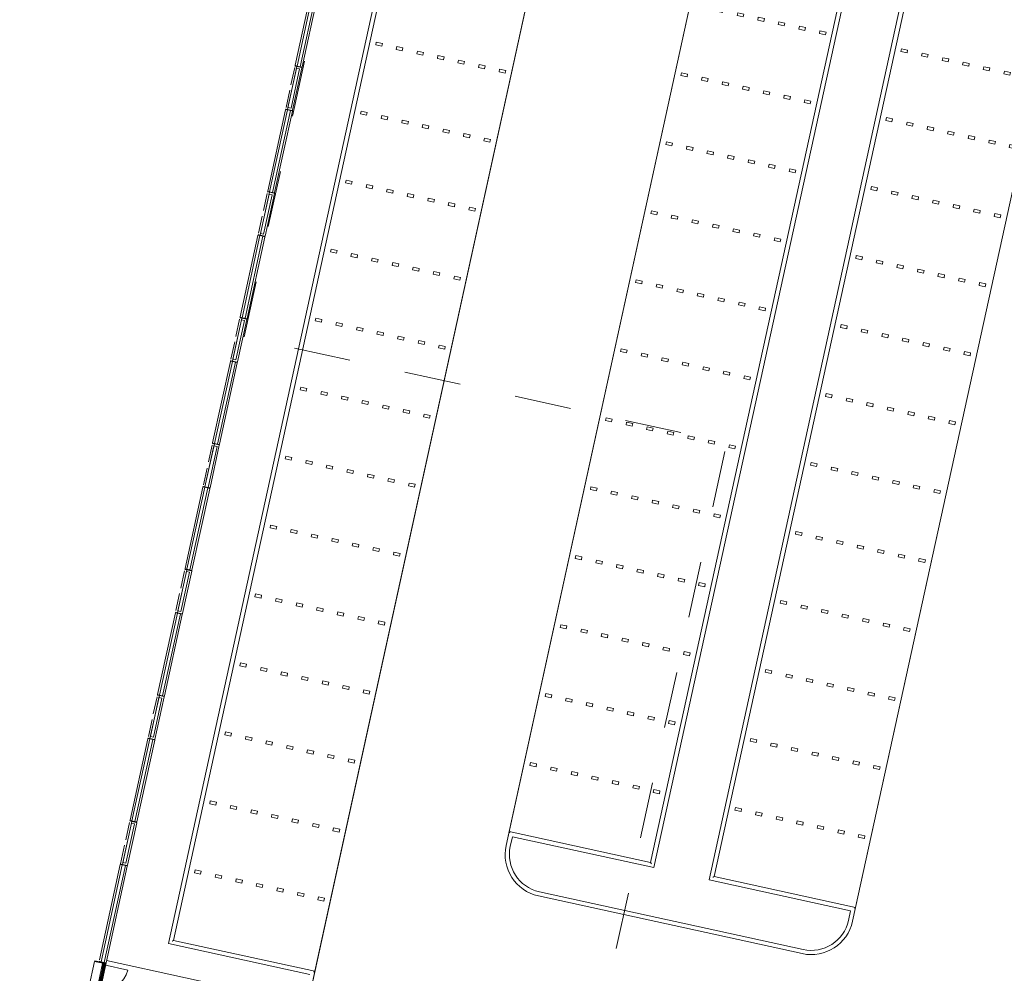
# Model space of a CAD drawing. Header units: metres. Extents: x 233012 to 233264, y 553571 to 554014.
# Tile 294 of 313: x 233201 to 233235, y 553866 to 553900. Entities that reach past the tile are written whole.
import ezdxf

# ---------------------------------------------------------------- set-up
doc = ezdxf.new("R2010")
doc.units = ezdxf.units.M
doc.linetypes.add('Dash', pattern=[0.00635, 0.003175, -0.003175])
doc.linetypes.add('NLCS-HIDDEN', pattern=[4, 2, -2])
for name, color, linetype, lineweight in [('A-N---NPP', 251, 'NLCS-HIDDEN', 9), ('A-NL$1A_detailuitwerking', 252, 'Continuous', 5), ('A-NL$1B_3D-modellen_algemeen', 252, 'Continuous', 5), ('A-NL$1B_3D-modellen_algemeen-drsn', 252, 'Continuous', 5), ('A-NL23_vloeraanzicht', 252, 'Continuous', 5), ('A-NL30_deursparing', 252, 'Continuous', 5), ('A-NL30_wandopeningen', 252, 'Continuous', 5), ('A-NL90_terrein', 252, 'Continuous', 5), ('A-NL94_parkeren', 252, 'Continuous', 5)]:
    doc.layers.add(name, color=color, linetype=linetype, lineweight=lineweight)

# ---------------------------------------------------------------- blocks, each defined once
blk = doc.blocks.new('NLRS_90_SI_LB_troittoirband 13-15_Struyk Verwo_mie - trottoirband_Struyk Verwo-871937-01_Situatie')
at = {"layer": 'A-NL90_terrein'}
for p, q in [((263.662, -94.949), (247.629, -168.215)), ((263.84, -94.834), (247.744, -168.393)), ((249.697, -168.821), (265.794, -95.262)), ((249.876, -168.707), (265.909, -95.44)), ((241.315, -121.894), (230.552, -171.081)), ((230.731, -170.966), (241.43, -122.073)), ((242.511, -167.607), (242.618, -167.118)), ((242.631, -167.139), (242.618, -167.118)), ((242.618, -167.118), (247.629, -168.215)), ((242.732, -167.297), (242.657, -167.639)), ((247.744, -168.393), (242.732, -167.297)), ((247.642, -168.236), (247.629, -168.215)), ((249.855, -168.72), (249.876, -168.707)), ((254.888, -169.803), (249.876, -168.707)), ((254.709, -169.918), (249.697, -168.821)), ((252.995, -171.436), (243.656, -169.393)), ((243.688, -169.246), (253.027, -171.29)), ((254.634, -170.26), (254.709, -169.918)), ((254.888, -169.803), (254.781, -170.292)), ((254.888, -169.803), (254.867, -169.816)), ((230.552, -171.081), (235.563, -172.177)), ((230.731, -170.966), (230.71, -170.979)), ((235.742, -172.063), (230.731, -170.966)), ((234.951, -175.677), (235.742, -172.063)), ((235.721, -172.076), (235.742, -172.063))]:
    blk.add_line(p, q, dxfattribs=at)
for centre, radius, start, end in [((243.976, -167.927), 1.5, 167.6567, 257.6567), ((243.976, -167.927), 1.35, 167.6567, 257.6567), ((253.315, -169.971), 1.5, 257.6567, 347.6567), ((253.315, -169.971), 1.35, 257.6567, 347.6567)]:
    blk.add_arc(centre, radius, start, end, dxfattribs=at)
for points, knots in [([(242.646, -167.162), (242.645, -167.16), (242.643, -167.158), (242.641, -167.154), (242.639, -167.152), (242.638, -167.149), (242.636, -167.147), (242.635, -167.145), (242.633, -167.142), (242.632, -167.14), (242.631, -167.139), (242.631, -167.139)], [0, 0, 0, 0, 0.166667, 0.25, 0.333333, 0.416667, 0.5, 0.583333, 0.666667, 0.833333, 1, 1, 1, 1]), ([(247.658, -168.259), (247.656, -168.257), (247.655, -168.254), (247.652, -168.251), (247.651, -168.248), (247.649, -168.246), (247.648, -168.244), (247.646, -168.242), (247.645, -168.239), (247.643, -168.237), (247.643, -168.236), (247.642, -168.236)], [0, 0, 0, 0, 0.166667, 0.25, 0.333333, 0.416667, 0.5, 0.583333, 0.666667, 0.833333, 1, 1, 1, 1]), ([(249.832, -168.735), (249.834, -168.734), (249.837, -168.732), (249.84, -168.73), (249.843, -168.728), (249.845, -168.726), (249.847, -168.725), (249.849, -168.724), (249.852, -168.722), (249.854, -168.721), (249.855, -168.72), (249.855, -168.72)], [0, 0, 0, 0, 0.166667, 0.25, 0.333333, 0.416667, 0.5, 0.583333, 0.666667, 0.833333, 1, 1, 1, 1]), ([(254.867, -169.816), (254.867, -169.817), (254.866, -169.817), (254.863, -169.819), (254.861, -169.82), (254.859, -169.822), (254.857, -169.823), (254.854, -169.825), (254.852, -169.826), (254.848, -169.828), (254.845, -169.83), (254.843, -169.831)], [-1, -1, -1, -1, -0.833333, -0.666667, -0.583333, -0.5, -0.416667, -0.333333, -0.25, -0.166667, 0, 0, 0, 0]), ([(230.71, -170.979), (230.71, -170.979), (230.709, -170.98), (230.706, -170.982), (230.704, -170.983), (230.702, -170.984), (230.7, -170.986), (230.697, -170.987), (230.695, -170.989), (230.691, -170.991), (230.688, -170.993), (230.686, -170.994)], [-1, -1, -1, -1, -0.833333, -0.666667, -0.583333, -0.5, -0.416667, -0.333333, -0.25, -0.166667, 0, 0, 0, 0]), ([(235.698, -172.091), (235.7, -172.09), (235.702, -172.088), (235.706, -172.086), (235.709, -172.084), (235.711, -172.082), (235.713, -172.081), (235.715, -172.08), (235.718, -172.078), (235.72, -172.077), (235.721, -172.076), (235.721, -172.076)], [0, 0, 0, 0, 0.166667, 0.25, 0.333333, 0.416667, 0.5, 0.583333, 0.666667, 0.833333, 1, 1, 1, 1])]:
    blk.add_open_spline(points, degree=3, knots=knots, dxfattribs=at)
blk = doc.blocks.new('NLRS_90_PA_WPB_parkeerplaats_gen_mie - parkeerplaats_gen_bxl 2500x5130-869705-01_Situatie')
at = {"layer": 'A-NL94_parkeren'}
for p, q in [((1.2, 4.91), (1.2, 4.69)), ((1.3, 4.91), (1.2, 4.91)), ((1.3, 4.69), (1.3, 4.91)), ((1.2, 4.69), (1.3, 4.69)), ((1.2, 4.165), (1.2, 3.945)), ((1.3, 4.165), (1.2, 4.165)), ((1.2, 3.945), (1.3, 3.945)), ((1.3, 3.945), (1.3, 4.165)), ((1.2, 3.42), (1.2, 3.2)), ((1.3, 3.42), (1.2, 3.42)), ((1.2, 3.2), (1.3, 3.2)), ((1.3, 3.2), (1.3, 3.42)), ((1.2, 2.675), (1.2, 2.455)), ((1.3, 2.675), (1.2, 2.675)), ((1.2, 2.455), (1.3, 2.455)), ((1.3, 2.455), (1.3, 2.675)), ((1.2, 1.93), (1.2, 1.71)), ((1.3, 1.93), (1.2, 1.93)), ((1.3, 1.71), (1.3, 1.93)), ((1.2, 1.71), (1.3, 1.71)), ((1.2, 1.185), (1.2, 0.965)), ((1.3, 1.185), (1.2, 1.185)), ((1.3, 0.965), (1.3, 1.185)), ((1.2, 0.965), (1.3, 0.965)), ((1.2, 0.44), (1.2, 0.22)), ((1.3, 0.44), (1.2, 0.44)), ((1.3, 0.22), (1.3, 0.44)), ((1.2, 0.22), (1.3, 0.22))]:
    blk.add_line(p, q, dxfattribs=at)
blk = doc.blocks.new('NLRS_31_WI_UN_samenstelling aluminium A12 deur-SH_gen_mie - 1000x3200 deur-3140847-01_Situatie')
at = {"layer": 'A-NL$1A_detailuitwerking'}
for q in [(-0.427, 0.854), (0.427, 0)]:
    blk.add_line((-0.427, 0), q, dxfattribs=at)
blk.add_arc((-0.427, 0), 0.854, 0, 90, dxfattribs=at)
at = {"layer": 'A-NL30_deursparing'}
for p, q in [((-0.333, 0), (-0.427, 0)), ((-0.427, 0), (-0.427, -0.004)), ((-0.333, 0), (-0.333, -0.004)), ((-0.333, -0.004), (-0.333, 0)), ((0.269, 0.045), (0.272, 0.058)), ((0.367, 0.045), (0.269, 0.045)), ((0.272, 0.058), (0.367, 0.058)), ((0.333, 0), (0.333, -0.004)), ((0.333, 0), (0.427, 0)), ((0.333, -0.004), (0.333, 0)), ((0.399, 0.005), (0.362, 0.005)), ((0.362, 0.005), (0.362, 0)), ((0.367, 0.058), (0.388, 0.048)), ((0.367, 0.045), (0.369, 0.045)), ((0.37, 0.005), (0.372, 0.04)), ((0.388, 0.048), (0.39, 0.005)), ((0.399, 0), (0.399, 0.005)), ((0.427, 0), (0.427, -0.004)), ((-0.424, -0.004), (-0.44, -0.004)), ((-0.434, -0.062), (-0.41, -0.062)), ((-0.415, -0.004), (-0.427, -0.004)), ((-0.427, -0.004), (-0.415, -0.004)), ((-0.424, -0.058), (-0.424, -0.031)), ((-0.412, -0.058), (-0.424, -0.058)), ((-0.41, -0.058), (-0.424, -0.058)), ((-0.415, -0.031), (-0.415, -0.054)), ((-0.415, -0.054), (-0.405, -0.054)), ((-0.412, -0.058), (-0.41, -0.058)), ((-0.41, -0.062), (-0.41, -0.058)), ((-0.405, -0.054), (-0.405, -0.062)), ((-0.405, -0.062), (-0.355, -0.062)), ((-0.333, -0.004), (-0.355, -0.004)), ((-0.355, -0.004), (-0.333, -0.004)), ((-0.355, -0.062), (-0.355, -0.031)), ((-0.335, -0.037), (-0.354, -0.037)), ((-0.354, -0.037), (-0.354, -0.062)), ((-0.354, -0.062), (-0.335, -0.062)), ((-0.335, -0.062), (-0.335, -0.037)), ((0.272, -0.12), (0.269, -0.107)), ((0.269, -0.107), (0.367, -0.107)), ((0.367, -0.12), (0.272, -0.12)), ((0.333, -0.004), (0.355, -0.004)), ((0.355, -0.004), (0.333, -0.004)), ((0.335, -0.037), (0.355, -0.037)), ((0.335, -0.062), (0.335, -0.037)), ((0.355, -0.062), (0.335, -0.062)), ((0.355, -0.062), (0.355, -0.031)), ((0.355, -0.037), (0.355, -0.062)), ((0.405, -0.062), (0.355, -0.062)), ((0.362, -0.062), (0.362, -0.067)), ((0.362, -0.067), (0.399, -0.067)), ((0.369, -0.107), (0.367, -0.107)), ((0.388, -0.11), (0.367, -0.12)), ((0.372, -0.102), (0.37, -0.067)), ((0.39, -0.067), (0.388, -0.11)), ((0.399, -0.067), (0.399, -0.062)), ((0.405, -0.054), (0.405, -0.062)), ((0.415, -0.054), (0.405, -0.054)), ((0.412, -0.058), (0.41, -0.058)), ((0.41, -0.058), (0.425, -0.058)), ((0.41, -0.062), (0.41, -0.058)), ((0.434, -0.062), (0.41, -0.062)), ((0.412, -0.058), (0.425, -0.058)), ((0.415, -0.004), (0.427, -0.004)), ((0.427, -0.004), (0.415, -0.004)), ((0.415, -0.031), (0.415, -0.054)), ((0.425, -0.004), (0.44, -0.004)), ((0.425, -0.058), (0.425, -0.031))]:
    blk.add_line(p, q, dxfattribs=at)
at = {"layer": 'A-NL30_deursparing', "flags": 128}
for points in [[(0.372, 0.04), (0.371, 0.042), (0.37, 0.043), (0.369, 0.045), (0.367, 0.045)], [(0.37, 0.043), (0.371, 0.042), (0.372, 0.04)], [(0.367, -0.107), (0.369, -0.107), (0.37, -0.105), (0.371, -0.104), (0.372, -0.102)], [(0.372, -0.102), (0.371, -0.104), (0.37, -0.105)]]:
    blk.add_lwpolyline(points, dxfattribs=at)
at = {"layer": 'A-NL30_wandopeningen'}
for p, q in [((-0.432, 0), (-0.5, 0)), ((-0.5, 0), (-0.5, -0.01)), ((-0.459, 0), (0.459, 0)), ((-0.432, 0), (-0.432, -0.004)), ((-0.432, -0.004), (-0.432, 0)), ((0.333, 0), (-0.333, 0)), ((0.39, 0), (0.427, 0)), ((0.432, 0), (0.432, -0.004)), ((0.432, 0), (0.5, 0)), ((0.432, -0.004), (0.432, 0)), ((0.5, 0), (0.5, -0.01)), ((-0.5, -0.01), (-0.478, -0.01)), ((-0.478, -0.01), (-0.478, -0.062)), ((-0.478, -0.062), (-0.454, -0.062)), ((0.459, -0.062), (-0.459, -0.062)), ((-0.432, -0.004), (-0.454, -0.004)), ((-0.454, -0.062), (-0.454, -0.004)), ((-0.454, -0.004), (-0.432, -0.004)), ((-0.454, -0.034), (-0.434, -0.034)), ((-0.454, -0.034), (-0.454, -0.062)), ((-0.434, -0.062), (-0.454, -0.062)), ((-0.447, -0.031), (-0.447, -0.007)), ((-0.447, -0.007), (0.447, -0.007)), ((0.447, -0.031), (-0.447, -0.031)), ((-0.434, -0.034), (-0.434, -0.062)), ((0.432, -0.004), (0.455, -0.004)), ((0.455, -0.004), (0.432, -0.004)), ((0.434, -0.062), (0.434, -0.034)), ((0.434, -0.034), (0.454, -0.034)), ((0.454, -0.062), (0.434, -0.062)), ((0.447, -0.007), (0.447, -0.031)), ((0.454, -0.062), (0.454, -0.034)), ((0.455, -0.062), (0.455, -0.004)), ((0.478, -0.062), (0.455, -0.062)), ((0.478, -0.01), (0.478, -0.062)), ((0.5, -0.01), (0.478, -0.01))]:
    blk.add_line(p, q, dxfattribs=at)
at = {"layer": 'A-NL30_wandopeningen', "linetype": 'Dash'}
for p, q in [((0.335, -0.062), (-0.335, -0.062)), ((0.428, -0.062), (0.434, -0.062))]:
    blk.add_line(p, q, dxfattribs=at)
blk = doc.blocks.new('NLRS_21_GM_UN_spouwlat_gen_mie - stelkozijn multiplex_gen_bxh25x345-V555-01_Situatie')
at = {"layer": 'A-NL$1B_3D-modellen_algemeen'}
h = blk.add_hatch(dxfattribs=at)
h.set_pattern_fill('FP_643', color=256, style=0, pattern_type=2)
h.set_pattern_definition([(167.657, (233163.144, 553682.585), (-0.0534409, -0.24422136), [])])
h.paths.add_polyline_path([(233203.566, 553866.442), (233203.571, 553866.464), (233203.234, 553866.537), (233203.229, 553866.513), (233203.52, 553866.452)])
at = {"layer": 'A-NL$1B_3D-modellen_algemeen-drsn'}
for p, q in [((233203.234, 553866.537), (233203.229, 553866.513)), ((233203.229, 553866.513), (233203.52, 553866.449)), ((233203.571, 553866.464), (233203.234, 553866.537)), ((233203.566, 553866.442), (233203.571, 553866.464))]:
    blk.add_line(p, q, dxfattribs=at)
blk = doc.blocks.new('NLRS_21_GM_UN_spouwlat_gen_mie - stelkozijn multiplex_gen_bxh25x345-5885659-01_Situatie')
at = {"layer": 'A-NL$1B_3D-modellen_algemeen'}
for p, q in [((233203.026, 553865.585), (233203.229, 553866.513)), ((233203.56, 553866.412), (233203.561, 553866.419)), ((233203.367, 553865.531), (233203.369, 553865.539))]:
    blk.add_line(p, q, dxfattribs=at)
blk = doc.blocks.new('NLRS_41_GM_WPB_geisoleerde kantplank_gen_mie - d_85 h_285-V977-01_Situatie')
at = {"layer": 'A-NL$1B_3D-modellen_algemeen'}
for p, q in [((-0.384, 0.015), (-0.5, 0.015)), ((-0.383, 0), (-0.5, 0)), ((0.5, 0), (-0.367, 0)), ((0.5, 0.015), (-0.366, 0.015)), ((0.5, 0.035), (0.5, 0.015)), ((0.5, 0.015), (0.5, 0))]:
    blk.add_line(p, q, dxfattribs=at)

msp = doc.modelspace()

# ---------------------------------------------------------------- linework, layer by layer
at = {"layer": 'A-N---NPP', "flags": 128}
msp.add_lwpolyline([(233208.526, 553888.618), (233228.609, 553980.395), (233099.954, 554008.548), (233025.404, 553667.867), (233154.055, 553639.689), (233189.361, 553801.036), (233206.475, 553797.378), (233225.622, 553884.877)], close=True, dxfattribs=at)
at = {"layer": 'A-NL$1B_3D-modellen_algemeen-drsn'}
for p, q in [((233210.965, 553901.12), (233210.334, 553898.236)), ((233211.036, 553901.115), (233210.401, 553898.212)), ((233211.143, 553901.091), (233210.508, 553898.188)), ((233210.579, 553898.183), (233211.21, 553901.067)), ((233210.064, 553896.674), (233210.398, 553898.198)), ((233210.339, 553898.211), (233210.327, 553898.203)), ((233210.334, 553898.236), (233210.342, 553898.224)), ((233210.398, 553898.198), (233210.339, 553898.211)), ((233210.342, 553898.224), (233210.401, 553898.212)), ((233210.398, 553898.198), (233210.383, 553898.129)), ((233210.564, 553898.162), (233210.398, 553898.198)), ((233210.401, 553898.212), (233210.508, 553898.188)), ((233210.508, 553898.188), (233210.567, 553898.175)), ((233210.567, 553898.175), (233210.579, 553898.183)), ((233210.383, 553898.129), (233210.079, 553896.742)), ((233210.316, 553898.154), (233210.184, 553897.549)), ((233210.187, 553896.719), (233210.49, 553898.106)), ((233210.242, 553896.645), (233210.571, 553898.15)), ((233210.49, 553898.106), (233210.383, 553898.129)), ((233210.571, 553898.15), (233210.564, 553898.162)), ((233210.141, 553897.353), (233210.009, 553896.748)), ((233209.991, 553896.665), (233209.36, 553893.782)), ((233210.061, 553896.66), (233209.426, 553893.757)), ((233209.533, 553893.733), (233210.169, 553896.637)), ((233209.604, 553893.728), (233210.235, 553896.612)), ((233210.003, 553896.673), (233209.991, 553896.665)), ((233209.998, 553896.699), (233210.006, 553896.687)), ((233210.061, 553896.66), (233210.003, 553896.673)), ((233210.006, 553896.687), (233210.064, 553896.674)), ((233210.169, 553896.637), (233210.061, 553896.66)), ((233210.079, 553896.742), (233210.064, 553896.674)), ((233210.064, 553896.674), (233210.23, 553896.638)), ((233210.079, 553896.742), (233210.187, 553896.719)), ((233210.227, 553896.624), (233210.169, 553896.637)), ((233210.235, 553896.612), (233210.227, 553896.624)), ((233210.23, 553896.638), (233210.242, 553896.645)), ((233209.089, 553892.219), (233209.423, 553893.743)), ((233209.408, 553893.675), (233209.104, 553892.288)), ((233209.342, 553893.7), (233209.209, 553893.094)), ((233209.515, 553893.651), (233209.212, 553892.264)), ((233209.267, 553892.191), (233209.597, 553893.695)), ((233209.364, 553893.756), (233209.352, 553893.748)), ((233209.36, 553893.782), (233209.367, 553893.77)), ((233209.423, 553893.743), (233209.364, 553893.756)), ((233209.367, 553893.77), (233209.426, 553893.757)), ((233209.423, 553893.743), (233209.408, 553893.675)), ((233209.515, 553893.651), (233209.408, 553893.675)), ((233209.589, 553893.707), (233209.423, 553893.743)), ((233209.426, 553893.757), (233209.533, 553893.733)), ((233209.533, 553893.733), (233209.592, 553893.721)), ((233209.597, 553893.695), (233209.589, 553893.707)), ((233209.592, 553893.721), (233209.604, 553893.728)), ((233209.166, 553892.899), (233209.034, 553892.294)), ((233209.104, 553892.288), (233209.089, 553892.219)), ((233209.212, 553892.264), (233209.104, 553892.288)), ((233209.016, 553892.211), (233208.385, 553889.327)), ((233208.451, 553889.302), (233209.086, 553892.206)), ((233208.559, 553889.279), (233209.194, 553892.182)), ((233208.629, 553889.274), (233209.26, 553892.157)), ((233209.028, 553892.218), (233209.016, 553892.211)), ((233209.023, 553892.244), (233209.031, 553892.232)), ((233209.086, 553892.206), (233209.028, 553892.218)), ((233209.031, 553892.232), (233209.089, 553892.219)), ((233209.194, 553892.182), (233209.086, 553892.206)), ((233209.089, 553892.219), (233209.255, 553892.183)), ((233209.252, 553892.169), (233209.194, 553892.182)), ((233209.26, 553892.157), (233209.252, 553892.169)), ((233209.255, 553892.183), (233209.267, 553892.191)), ((233208.115, 553887.765), (233208.448, 553889.289)), ((233208.433, 553889.22), (233208.13, 553887.833)), ((233208.367, 553889.245), (233208.234, 553888.639)), ((233208.541, 553889.197), (233208.237, 553887.81)), ((233208.293, 553887.736), (233208.622, 553889.24)), ((233208.389, 553889.302), (233208.378, 553889.294)), ((233208.385, 553889.327), (233208.392, 553889.315)), ((233208.448, 553889.289), (233208.389, 553889.302)), ((233208.392, 553889.315), (233208.451, 553889.302)), ((233208.448, 553889.289), (233208.433, 553889.22)), ((233208.541, 553889.197), (233208.433, 553889.22)), ((233208.614, 553889.252), (233208.448, 553889.289)), ((233208.451, 553889.302), (233208.559, 553889.279)), ((233208.559, 553889.279), (233208.617, 553889.266)), ((233208.622, 553889.24), (233208.614, 553889.252)), ((233208.617, 553889.266), (233208.629, 553889.274)), ((233208.192, 553888.444), (233208.059, 553887.839)), ((233208.041, 553887.756), (233207.41, 553884.873)), ((233207.476, 553884.848), (233208.112, 553887.751)), ((233207.584, 553884.824), (233208.219, 553887.728)), ((233208.053, 553887.764), (233208.041, 553887.756)), ((233208.048, 553887.789), (233208.056, 553887.778)), ((233208.112, 553887.751), (233208.053, 553887.764)), ((233208.056, 553887.778), (233208.115, 553887.765)), ((233208.219, 553887.728), (233208.112, 553887.751)), ((233208.13, 553887.833), (233208.115, 553887.765)), ((233208.115, 553887.765), (233208.281, 553887.728)), ((233208.237, 553887.81), (233208.13, 553887.833)), ((233208.278, 553887.715), (233208.219, 553887.728)), ((233208.285, 553887.703), (233208.278, 553887.715)), ((233208.281, 553887.728), (233208.293, 553887.736)), ((233207.654, 553884.819), (233208.285, 553887.703)), ((233207.14, 553883.31), (233207.473, 553884.834)), ((233207.458, 553884.766), (233207.14, 553883.31)), ((233207.566, 553884.742), (233207.247, 553883.287)), ((233207.392, 553884.79), (233207.264, 553884.204)), ((233207.318, 553883.281), (233207.647, 553884.786)), ((233207.415, 553884.847), (233207.403, 553884.839)), ((233207.41, 553884.873), (233207.418, 553884.861)), ((233207.473, 553884.834), (233207.415, 553884.847)), ((233207.418, 553884.861), (233207.476, 553884.848)), ((233207.473, 553884.834), (233207.458, 553884.766)), ((233207.458, 553884.766), (233207.566, 553884.742)), ((233207.639, 553884.798), (233207.473, 553884.834)), ((233207.476, 553884.848), (233207.584, 553884.824)), ((233207.584, 553884.824), (233207.642, 553884.811)), ((233207.647, 553884.786), (233207.639, 553884.798)), ((233207.642, 553884.811), (233207.654, 553884.819)), ((233207.213, 553883.97), (233207.084, 553883.385)), ((233207.066, 553883.302), (233206.435, 553880.418)), ((233206.501, 553880.393), (233207.137, 553883.296)), ((233207.244, 553883.273), (233206.609, 553880.37)), ((233206.679, 553880.364), (233207.311, 553883.248)), ((233207.078, 553883.309), (233207.066, 553883.302)), ((233207.074, 553883.335), (233207.081, 553883.323)), ((233207.137, 553883.296), (233207.078, 553883.309)), ((233207.081, 553883.323), (233207.14, 553883.31)), ((233207.244, 553883.273), (233207.137, 553883.296)), ((233207.14, 553883.31), (233207.247, 553883.287)), ((233207.303, 553883.26), (233207.244, 553883.273)), ((233207.247, 553883.287), (233207.306, 553883.274)), ((233207.311, 553883.248), (233207.303, 553883.26)), ((233207.306, 553883.274), (233207.318, 553883.281)), ((233206.44, 553880.392), (233206.428, 553880.385)), ((233206.435, 553880.418), (233206.443, 553880.406)), ((233206.498, 553880.38), (233206.44, 553880.392)), ((233206.443, 553880.406), (233206.501, 553880.393)), ((233206.501, 553880.393), (233206.609, 553880.37)), ((233206.165, 553878.856), (233206.498, 553880.38)), ((233206.484, 553880.311), (233206.18, 553878.924)), ((233206.417, 553880.336), (233206.285, 553879.73)), ((233206.591, 553880.288), (233206.287, 553878.9)), ((233206.343, 553878.827), (233206.672, 553880.331)), ((233206.498, 553880.38), (233206.484, 553880.311)), ((233206.591, 553880.288), (233206.484, 553880.311)), ((233206.665, 553880.343), (233206.498, 553880.38)), ((233206.609, 553880.37), (233206.668, 553880.357)), ((233206.672, 553880.331), (233206.665, 553880.343)), ((233206.668, 553880.357), (233206.679, 553880.364)), ((233206.242, 553879.535), (233206.11, 553878.93)), ((233206.092, 553878.847), (233205.46, 553875.963)), ((233205.527, 553875.939), (233206.162, 553878.842)), ((233206.269, 553878.818), (233205.634, 553875.915)), ((233205.705, 553875.91), (233206.336, 553878.794)), ((233206.103, 553878.855), (233206.092, 553878.847)), ((233206.099, 553878.88), (233206.106, 553878.868)), ((233206.162, 553878.842), (233206.103, 553878.855)), ((233206.106, 553878.868), (233206.165, 553878.856)), ((233206.269, 553878.818), (233206.162, 553878.842)), ((233206.18, 553878.924), (233206.165, 553878.856)), ((233206.165, 553878.856), (233206.331, 553878.819)), ((233206.287, 553878.9), (233206.18, 553878.924)), ((233206.328, 553878.806), (233206.269, 553878.818)), ((233206.336, 553878.794), (233206.328, 553878.806)), ((233206.331, 553878.819), (233206.343, 553878.827)), ((233205.19, 553874.401), (233205.524, 553875.925)), ((233205.443, 553875.881), (233205.31, 553875.276)), ((233205.368, 553874.372), (233205.697, 553875.877)), ((233205.465, 553875.938), (233205.453, 553875.93)), ((233205.46, 553875.963), (233205.468, 553875.951)), ((233205.524, 553875.925), (233205.465, 553875.938)), ((233205.468, 553875.951), (233205.527, 553875.939)), ((233205.524, 553875.925), (233205.509, 553875.857)), ((233205.69, 553875.889), (233205.524, 553875.925)), ((233205.527, 553875.939), (233205.634, 553875.915)), ((233205.634, 553875.915), (233205.693, 553875.902)), ((233205.697, 553875.877), (233205.69, 553875.889)), ((233205.693, 553875.902), (233205.705, 553875.91)), ((233205.509, 553875.857), (233205.205, 553874.469)), ((233205.313, 553874.446), (233205.616, 553875.833)), ((233205.616, 553875.833), (233205.509, 553875.857)), ((233205.267, 553875.08), (233205.135, 553874.476)), ((233205.205, 553874.469), (233205.19, 553874.401)), ((233205.205, 553874.469), (233205.313, 553874.446)), ((233205.117, 553874.392), (233204.486, 553871.509)), ((233204.552, 553871.484), (233205.187, 553874.387)), ((233204.659, 553871.46), (233205.295, 553874.364)), ((233204.73, 553871.455), (233205.361, 553874.339)), ((233205.129, 553874.4), (233205.117, 553874.392)), ((233205.124, 553874.426), (233205.132, 553874.414)), ((233205.187, 553874.387), (233205.129, 553874.4)), ((233205.132, 553874.414), (233205.19, 553874.401)), ((233205.295, 553874.364), (233205.187, 553874.387)), ((233205.19, 553874.401), (233205.356, 553874.365)), ((233205.353, 553874.351), (233205.295, 553874.364)), ((233205.361, 553874.339), (233205.353, 553874.351)), ((233205.356, 553874.365), (233205.368, 553874.372)), ((233204.215, 553869.946), (233204.549, 553871.47)), ((233204.534, 553871.402), (233204.23, 553870.015)), ((233204.468, 553871.427), (233204.335, 553870.821)), ((233204.641, 553871.378), (233204.338, 553869.991)), ((233204.393, 553869.918), (233204.723, 553871.422)), ((233204.49, 553871.483), (233204.478, 553871.476)), ((233204.486, 553871.509), (233204.493, 553871.497)), ((233204.549, 553871.47), (233204.49, 553871.483)), ((233204.493, 553871.497), (233204.552, 553871.484)), ((233204.549, 553871.47), (233204.534, 553871.402)), ((233204.641, 553871.378), (233204.534, 553871.402)), ((233204.715, 553871.434), (233204.549, 553871.47)), ((233204.552, 553871.484), (233204.659, 553871.46)), ((233204.659, 553871.46), (233204.718, 553871.448)), ((233204.723, 553871.422), (233204.715, 553871.434)), ((233204.718, 553871.448), (233204.73, 553871.455)), ((233204.292, 553870.626), (233204.149, 553869.971)), ((233204.142, 553869.938), (233203.405, 553866.572)), ((233204.212, 553869.933), (233203.46, 553866.493)), ((233204.154, 553869.946), (233204.142, 553869.938)), ((233204.149, 553869.971), (233204.157, 553869.959)), ((233204.212, 553869.933), (233204.154, 553869.946)), ((233204.157, 553869.959), (233204.215, 553869.946)), ((233204.32, 553869.909), (233204.212, 553869.933)), ((233204.23, 553870.015), (233204.215, 553869.946)), ((233204.215, 553869.946), (233204.382, 553869.91)), ((233204.23, 553870.015), (233204.338, 553869.991)), ((233203.567, 553866.47), (233204.32, 553869.909)), ((233203.638, 553866.464), (233204.386, 553869.884)), ((233204.379, 553869.896), (233204.32, 553869.909)), ((233204.386, 553869.884), (233204.379, 553869.896)), ((233204.382, 553869.91), (233204.393, 553869.918)), ((233203.394, 553866.518), (233203.401, 553866.506)), ((233203.401, 553866.506), (233203.46, 553866.493)), ((233203.46, 553866.493), (233203.567, 553866.47)), ((233203.567, 553866.47), (233203.626, 553866.457)), ((233203.626, 553866.457), (233203.638, 553866.464))]:
    msp.add_line(p, q, dxfattribs=at)
at = {"layer": 'A-NL23_vloeraanzicht'}
for p, q in [((233229.055, 553948.513), (233210.243, 553862.547)), ((233217.803, 553870.617), (233234.049, 553944.861)), ((233233.942, 553944.372), (233217.91, 553871.106)), ((233222.921, 553870.009), (233238.954, 553943.275)), ((233241.201, 553942.784), (233225.168, 553869.517)), ((233246.319, 553942.176), (233230.073, 553867.932)), ((233230.179, 553868.421), (233246.212, 553941.687)), ((233216.722, 553916.151), (233206.023, 553867.258)), ((233211.034, 553866.161), (233221.733, 553915.054)), ((233217.91, 553871.106), (233222.921, 553870.009)), ((233204.391, 553869.908), (233204.386, 553869.884)), ((233225.168, 553869.517), (233230.179, 553868.421)), ((233228.287, 553866.788), (233218.948, 553868.831)), ((233206.023, 553867.258), (233211.034, 553866.161)), ((233203.638, 553866.464), (233203.47, 553865.697)), ((233210.631, 553865.021), (233203.656, 553866.547))]:
    msp.add_line(p, q, dxfattribs=at)
for centre, start, end in [((233219.268, 553870.297), 167.6567, 257.6567), ((233228.607, 553868.253), 257.6567, 347.6567)]:
    msp.add_arc(centre, 1.5, start, end, dxfattribs=at)

# ---------------------------------------------------------------- block references
at = {"layer": 'A-NL$1B_3D-modellen_algemeen'}
for name in ['NLRS_21_GM_UN_spouwlat_gen_mie - stelkozijn multiplex_gen_bxh25x345-5885659-01_Situatie', 'NLRS_21_GM_UN_spouwlat_gen_mie - stelkozijn multiplex_gen_bxh25x345-V555-01_Situatie']:
    msp.add_blockref(name, (0, 0), dxfattribs=at)
at = {"layer": 'A-NL$1B_3D-modellen_algemeen', "rotation": 77.6567290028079}
msp.add_blockref('NLRS_41_GM_WPB_geisoleerde kantplank_gen_mie - d_85 h_285-V977-01_Situatie', (233203.512, 553865.96), dxfattribs=at)
at = {"layer": 'A-NL30_wandopeningen', "rotation": 257.6567290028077}
msp.add_blockref('NLRS_31_WI_UN_samenstelling aluminium A12 deur-SH_gen_mie - 1000x3200 deur-3140847-01_Situatie', (233203.479, 553865.972), dxfattribs=at)
at = {"layer": 'A-NL90_terrein'}
msp.add_blockref('NLRS_90_SI_LB_troittoirband 13-15_Struyk Verwo_mie - trottoirband_Struyk Verwo-871937-01_Situatie', (232975.292, 554038.224), dxfattribs=at)
at = {"layer": 'A-NL94_parkeren', "lineweight": 9}
for p, rotation in [((233224.59, 553901.633), 257.6567290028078), ((233217.725, 553896.738), 77.65672900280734), ((233236.325, 553896.506), 77.65672900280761), ((233224.056, 553899.191), 257.6567290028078), ((233217.19, 553894.296), 77.65672900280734), ((233235.791, 553894.064), 77.65672900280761), ((233223.521, 553896.749), 257.6567290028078), ((233216.656, 553891.853), 77.65672900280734), ((233235.257, 553891.622), 77.65672900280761), ((233222.987, 553894.307), 257.6567290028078), ((233216.122, 553889.411), 77.65672900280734), ((233234.722, 553889.18), 77.65672900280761), ((233222.452, 553891.865), 257.6567290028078), ((233215.587, 553886.969), 77.65672900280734), ((233234.188, 553886.737), 77.65672900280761), ((233221.918, 553889.422), 257.6567290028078), ((233215.053, 553884.527), 77.65672900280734), ((233233.653, 553884.295), 77.65672900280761), ((233221.384, 553886.98), 257.6567290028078), ((233214.518, 553882.085), 77.65672900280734), ((233233.119, 553881.853), 77.65672900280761), ((233220.849, 553884.538), 257.6567290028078), ((233213.984, 553879.642), 77.65672900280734), ((233232.584, 553879.411), 77.65672900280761), ((233220.315, 553882.096), 257.6567290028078), ((233213.45, 553877.2), 77.65672900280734), ((233232.05, 553876.969), 77.65672900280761), ((233219.78, 553879.653), 257.6567290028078), ((233212.915, 553874.758), 77.65672900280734), ((233231.516, 553874.526), 77.65672900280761), ((233219.246, 553877.211), 257.6567290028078), ((233212.381, 553872.316), 77.65672900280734), ((233230.981, 553872.084), 77.65672900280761), ((233218.711, 553874.769), 257.6567290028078), ((233211.846, 553869.873), 77.65672900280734), ((233230.447, 553869.642), 77.65672900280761), ((233211.312, 553867.431), 77.65672900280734)]:
    msp.add_blockref('NLRS_90_PA_WPB_parkeerplaats_gen_mie - parkeerplaats_gen_bxl 2500x5130-869705-01_Situatie', p, dxfattribs=dict(at, rotation=rotation))

doc.saveas('drawing.dxf')
